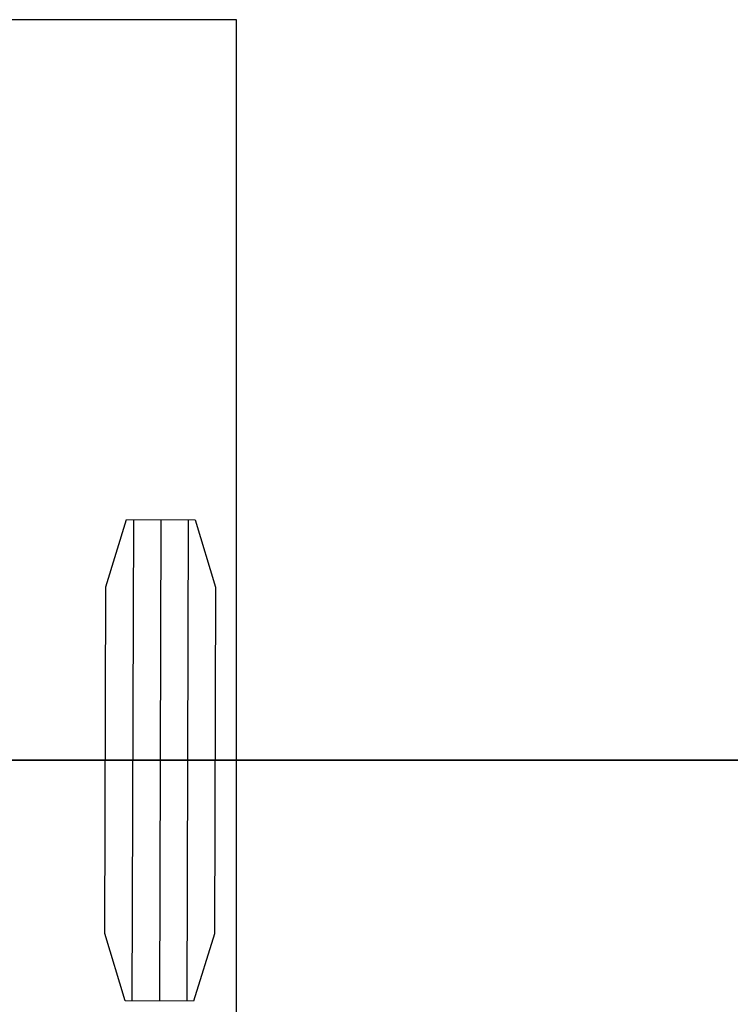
# Model space of a CAD drawing. Header units: metres. Extents: x 209848 to 209928, y 1182430 to 1182563.
# Tile 956 of 1056: x 209852.12 to 209853.77, y 1182498.49 to 1182500.78. Entities that reach past the tile are written whole.
import ezdxf

# ---------------------------------------------------------------- set-up
doc = ezdxf.new("R2010")
doc.units = ezdxf.units.M
doc.header["$MEASUREMENT"] = 0
doc.linetypes.add('DGN Style 2', pattern=[15.036391, 9.021834, -6.014556])
doc.linetypes.add('DGN Style 7', pattern=[30.072781, 13.532752, -6.014556, 4.510917, -6.014556])
doc.layers.get('0').update_dxf_attribs({"color": 254})

# ---------------------------------------------------------------- blocks, each defined once
blk = doc.blocks.new('ATTEMP_5')
at = {"color": 254, "flags": 128}
blk.add_lwpolyline([(0, 1.275), (-2.309, 1.275), (-2.309, 0.5138), (-7.62, 0.5138), (-7.62, -0.5138), (-2.309, -0.5138), (-2.309, -1.275), (0, -1.275), (0, 1.275), (0, 1.275)], dxfattribs=at)
blk = doc.blocks.new('ATTEMP_1')
at = {"color": 3, "linetype": 'Continuous'}
for p, q in [((1.0354, 0.5588), (1.0321, -0.5592)), ((1.0992, 0.5586), (1.0958, -0.5594)), ((1.1629, 0.5584), (1.1596, -0.5596))]:
    blk.add_line(p, q, dxfattribs=at)
at = {"color": 254, "linetype": 'DGN Style 2', "flags": 128}
blk.add_lwpolyline([(1.0196, 0.5589), (1.1787, 0.5584), (1.2262, 0.4017), (1.2238, -0.4032), (1.1754, -0.5596), (1.0163, -0.5591), (0.9688, -0.4025), (0.9712, 0.4025)], close=True, dxfattribs=at)
at = {"color": 254, "rotation": 90}
blk.add_blockref('ATTEMP_5', (0, 1.72), dxfattribs=at)
blk = doc.blocks.new('ATTEMP')
at = {"color": 3, "linetype": 'DGN Style 7'}
blk.add_line((-10.4237, 0), (10.4237, 0), dxfattribs=at)
at = {"color": 3, "linetype": 'Continuous'}
blk.add_line((0, 0), (-8.5112, 0), dxfattribs=at)
at = {"color": 254}
blk.add_blockref('ATTEMP_1', (-8.5112, 0), dxfattribs=at)

msp = doc.modelspace()

# ---------------------------------------------------------------- block references
at = {"color": 1, "linetype": 'DGN Style 2'}
msp.add_blockref('ATTEMP', (209859.8559, 1182499.0611), dxfattribs=at)

doc.saveas('drawing.dxf')
